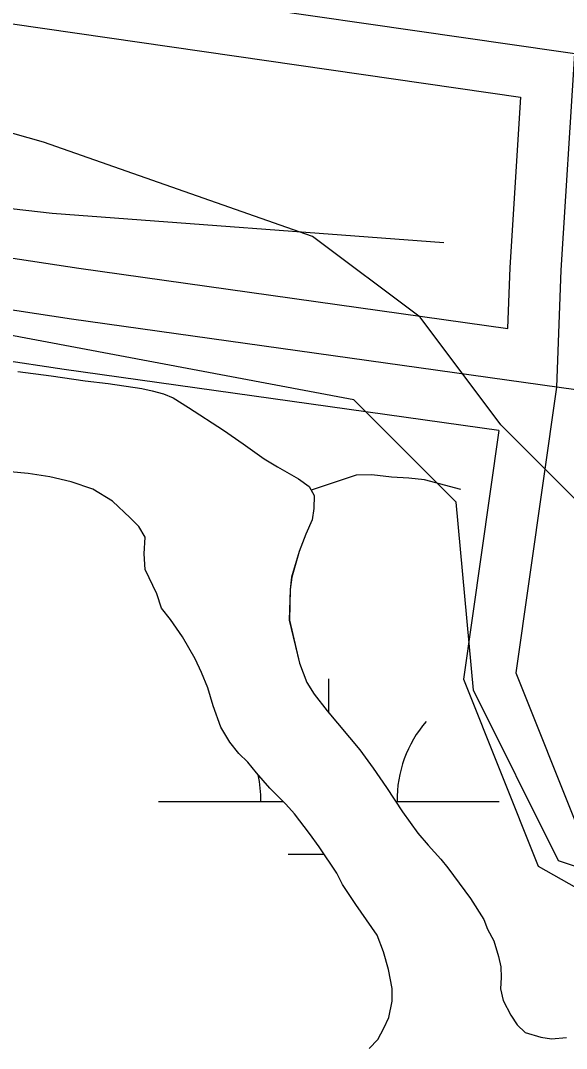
# Model space of a CAD drawing. Extents: x 3279314 to 3317160, y 734079 to 759431.
# Drawn here: x 3309437.8 to 3309598.1, y 756074.5 to 756376.4 of the extents above; entities that cross this region are included whole.
import ezdxf

# ---------------------------------------------------------------- set-up
doc = ezdxf.new("R2010")
doc.units = 0
for name, color, linetype in [('V-ROAD-CNTR', 7, 'Continuous'), ('V-SITE-VEGE', 7, 'Continuous'), ('V-TOPO-SHOR', 7, 'Continuous'), ('V-WETL-SWMP', 7, 'Continuous')]:
    doc.layers.add(name, color=color, linetype=linetype)

msp = doc.modelspace()

# ---------------------------------------------------------------- linework, layer by layer
at = {"layer": 'V-ROAD-CNTR'}
for points in [[(3307967.05, 757657.83), (3308002.78, 757598.59), (3308066.42, 757501.15), (3308114.19, 757422.61), (3308156.51, 757373.15), (3308216.49, 757309.86), (3308340.87, 757190.75), (3308459.25, 757080.8), (3308595.56, 756952.69), (3308669.08, 756880.14), (3308742.13, 756820.45), (3308896.01, 756698.02), (3309008.34, 756605.23), (3309118.32, 756515.17), (3309197.99, 756454.1), (3309273.43, 756424.52), (3309327.33, 756405.48), (3309435.43, 756375.36), (3309584.59, 756353.83)], [(3309580.83, 756285.84), (3309454.89, 756303.52), (3308954.55, 756379.72), (3308656.82, 756421.96), (3308094.24, 756506.01), (3307567.72, 756582.64), (3306992.15, 756663.11), (3306373.34, 756753.36), (3305484.27, 756879.78), (3304917.24, 756967.07), (3304347.59, 757047.14), (3303582.54, 757158.21), (3303505.23, 757169.78), (3303449.6, 757179.28), (3303406.91, 757198.42), (3303370.58, 757229), (3303319.73, 757265.64), (3303277.65, 757291.26), (3303242.8, 757309.16), (3303195.6, 757315.52), (3303162.05, 757304.15)], [(3309578.17, 756255.92), (3309450.54, 756273.83), (3308950.18, 756350.04), (3308652.5, 756392.27), (3308089.86, 756476.33), (3307563.48, 756552.94), (3306987.91, 756633.42), (3306369.07, 756723.67), (3305732.15, 756814.23)], [(3310097.19, 756398.87), (3310089.27, 756337.84), (3310075.65, 756301.33), (3310048.79, 756259.49), (3310018.32, 756242.41), (3309979.95, 756224.64), (3309933.05, 756219.56), (3309850.54, 756234.36), (3309728.62, 756249.95), (3309452.71, 756288.68), (3308952.37, 756364.88), (3308654.66, 756407.11)], [(3310097.19, 756398.87), (3310089.27, 756337.84), (3310075.65, 756301.33), (3310048.79, 756259.49), (3310018.32, 756242.41), (3309979.95, 756224.64), (3309933.05, 756219.56), (3309850.54, 756234.36), (3309728.62, 756249.95), (3309452.71, 756288.68), (3308952.37, 756364.88), (3308654.66, 756407.11)], [(3309438.53, 756390.07), (3309625.01, 756363.15), (3309761.3, 756334.7), (3309865.96, 756316.9), (3309925.47, 756311.63), (3309960.2, 756330.19), (3309976.6, 756356.8), (3309971.87, 756401.98)], [(3309438.53, 756390.07), (3309625.01, 756363.15), (3309761.3, 756334.7), (3309865.96, 756316.9), (3309925.47, 756311.63), (3309960.2, 756330.19), (3309976.6, 756356.8), (3309971.87, 756401.98)], [(3309600.43, 756366.7), (3309596.43, 756303.09), (3309595.12, 756268.69), (3309583.25, 756184.79), (3309601.7, 756138.5), (3309639.9, 756116.91), (3309716.19, 756095.68), (3309805.99, 756074.83), (3309851.61, 756060.35), (3309909.78, 756018.87), (3309973.38, 755986.89), (3310019.27, 755945.11), (3310059.63, 755888.99), (3310106, 755825.13), (3310157.11, 755760.8), (3310200.33, 755720.36), (3310263.07, 755692.67), (3310304.39, 755670.62), (3310346.95, 755653.12), (3310362.83, 755626.43), (3310384.86, 755553.78), (3310398.19, 755476.8)], [(3309600.43, 756366.7), (3309596.43, 756303.09), (3309595.12, 756268.69), (3309583.25, 756184.79), (3309601.7, 756138.5), (3309639.9, 756116.91), (3309716.19, 756095.68), (3309805.99, 756074.83), (3309851.61, 756060.35), (3309909.78, 756018.87), (3309973.38, 755986.89), (3310019.27, 755945.11), (3310059.63, 755888.99), (3310106, 755825.13), (3310157.11, 755760.8), (3310200.33, 755720.36), (3310263.07, 755692.67), (3310304.39, 755670.62), (3310346.95, 755653.12), (3310362.83, 755626.43), (3310384.86, 755553.78), (3310398.19, 755476.8)], [(3309584.59, 756353.83), (3309581.45, 756303.85), (3309580.77, 756285.9)], [(3309578.17, 756255.92), (3309567.83, 756182.94), (3309589.72, 756128.05), (3309634.11, 756102.95)]]:
    msp.add_lwpolyline(points, dxfattribs=at)
at = {"layer": 'V-SITE-VEGE'}
for p, q in [((3309535.65, 756264.97), (3309375.32, 756295.06)), ((3309437, 756273.32), (3309446.78, 756272.02)), ((3309446.78, 756272.02), (3309456.71, 756270.56)), ((3309456.71, 756270.56), (3309463.49, 756269.75)), ((3309463.49, 756269.75), (3309473.42, 756268.29)), ((3309473.42, 756268.29), (3309476.42, 756267.65)), ((3309476.42, 756267.65), (3309479.73, 756266.69)), ((3309479.73, 756266.69), (3309482.56, 756265.57)), ((3309482.56, 756265.57), (3309487.13, 756262.71)), ((3309565.71, 756234.88), (3309535.65, 756264.97)), ((3309487.13, 756262.71), (3309497.35, 756256.05)), ((3309497.35, 756256.05), (3309503.17, 756252.08)), ((3309503.17, 756252.08), (3309509.31, 756247.64)), ((3309509.31, 756247.64), (3309513.24, 756245.26)), ((3309440.04, 756243.34), (3309434.68, 756243.83)), ((3309446.35, 756242.37), (3309440.04, 756243.34)), ((3309513.24, 756245.26), (3309519.38, 756241.76)), ((3309452.65, 756240.92), (3309446.35, 756242.37)), ((3309458.95, 756238.69), (3309452.65, 756240.92)), ((3309519.38, 756241.76), (3309522.53, 756239.54)), ((3309522.53, 756239.54), (3309523.94, 756236.85)), ((3309464.78, 756235.2), (3309458.95, 756238.69)), ((3309523.94, 756236.85), (3309523.92, 756233.07)), ((3309469.96, 756230.28), (3309464.78, 756235.2)), ((3309570.73, 756179.72), (3309565.71, 756234.88)), ((3309523.92, 756233.07), (3309523.44, 756229.76)), ((3309472.48, 756227.75), (3309469.96, 756230.28)), ((3309474.36, 756224.59), (3309472.48, 756227.75)), ((3309523.44, 756229.76), (3309521.53, 756225.51)), ((3309474.02, 756219.7), (3309474.36, 756224.59)), ((3309521.53, 756225.51), (3309519.61, 756220.47)), ((3309474.32, 756215.12), (3309474.02, 756219.7)), ((3309519.61, 756220.47), (3309517.38, 756212.9)), ((3309477.76, 756208.01), (3309474.32, 756215.12)), ((3309517.38, 756212.9), (3309516.89, 756209.28)), ((3309516.89, 756209.28), (3309516.7, 756200.29)), ((3309479.17, 756203.75), (3309477.76, 756208.01)), ((3309481.83, 756200.43), (3309479.17, 756203.75)), ((3309485.28, 756195.36), (3309481.83, 756200.43)), ((3309516.7, 756200.29), (3309519.64, 756187.66)), ((3309489.04, 756188.88), (3309485.28, 756195.36)), ((3309490.92, 756184.93), (3309489.04, 756188.88)), ((3309519.64, 756187.66), (3309521.83, 756181.97)), ((3309492.79, 756180.35), (3309490.92, 756184.93)), ((3309494.35, 756175.14), (3309492.79, 756180.35)), ((3309521.83, 756181.97), (3309524.02, 756178.49)), ((3309595.77, 756129.58), (3309570.73, 756179.72)), ((3309524.02, 756178.49), (3309527.79, 756173.58)), ((3309496.54, 756168.82), (3309494.35, 756175.14)), ((3309527.79, 756173.58), (3309537.36, 756162.19)), ((3309499.2, 756164.39), (3309496.54, 756168.82)), ((3309501.87, 756161.07), (3309499.2, 756164.39)), ((3309504.54, 756158.53), (3309501.87, 756161.07)), ((3309537.36, 756162.19), (3309541.29, 756156.81)), ((3309507.05, 756155.37), (3309504.54, 756158.53)), ((3309510.98, 756150.94), (3309507.05, 756155.37)), ((3309541.29, 756156.81), (3309545.21, 756151.11)), ((3309515.69, 756146.18), (3309510.98, 756150.94)), ((3309545.21, 756151.11), (3309549.91, 756144)), ((3309518.2, 756143.33), (3309515.69, 756146.18)), ((3309522.6, 756137.64), (3309518.2, 756143.33)), ((3309549.91, 756144), (3309554.46, 756137.67)), ((3309525.42, 756133.68), (3309522.6, 756137.64)), ((3309554.46, 756137.67), (3309557.45, 756134.19)), ((3309557.45, 756134.19), (3309561.22, 756130.07)), ((3309530.6, 756125.94), (3309525.42, 756133.68)), ((3309561.22, 756130.07), (3309563.26, 756127.54)), ((3309655.9, 756109.52), (3309595.77, 756129.58)), ((3309532.32, 756122.61), (3309530.6, 756125.94)), ((3309563.26, 756127.54), (3309569.85, 756118.52)), ((3309536.24, 756116.76), (3309532.32, 756122.61)), ((3309542.51, 756107.75), (3309536.24, 756116.76)), ((3309569.85, 756118.52), (3309573.77, 756112.35)), ((3309573.77, 756112.35), (3309574.86, 756109.51)), ((3309544.39, 756102.85), (3309542.51, 756107.75)), ((3309574.86, 756109.51), (3309576.74, 756106.03)), ((3309576.74, 756106.03), (3309578.14, 756101.45)), ((3309545.79, 756097.64), (3309544.39, 756102.85)), ((3309578.14, 756101.45), (3309578.76, 756098.45)), ((3309546.87, 756092.11), (3309545.79, 756097.64)), ((3309578.76, 756098.45), (3309578.9, 756095.3)), ((3309578.9, 756095.3), (3309578.73, 756091.99)), ((3309546.85, 756088.33), (3309546.87, 756092.11)), ((3309578.73, 756091.99), (3309579.51, 756088.51)), ((3309579.51, 756088.51), (3309581.7, 756084.25)), ((3309545.89, 756083.6), (3309546.85, 756088.33)), ((3309544.46, 756080.45), (3309545.89, 756083.6)), ((3309581.7, 756084.25), (3309583.58, 756081.4)), ((3309542.71, 756077.14), (3309544.46, 756080.45)), ((3309583.58, 756081.4), (3309585.94, 756079.18)), ((3309540.18, 756074.47), (3309542.71, 756077.14)), ((3309585.94, 756079.18), (3309590.51, 756077.74)), ((3309590.51, 756077.74), (3309593.66, 756077.26)), ((3309593.66, 756077.26), (3309598.08, 756077.71))]:
    msp.add_line(p, q, dxfattribs=at)
at = {"layer": 'V-TOPO-SHOR'}
for points in [[(3309291.01, 756363.75), (3309368.79, 756337.27), (3309404.87, 756324.6), (3309447.08, 756319.78), (3309562.03, 756311.13)], [(3309567.04, 756238.64), (3309556.4, 756241.45), (3309551.8, 756241.99), (3309546.67, 756242.27), (3309540.89, 756242.95), (3309536.29, 756242.84), (3309523.13, 756238.4)]]:
    msp.add_lwpolyline(points, dxfattribs=at)
at = {"layer": 'V-WETL-SWMP'}
for p, q in [((3309444.46, 756340.64), (3309361.46, 756364.37)), ((3309444.46, 756340.64), (3309361.46, 756364.37)), ((3309523.5, 756312.96), (3309444.46, 756340.64)), ((3309523.5, 756312.96), (3309444.46, 756340.64)), ((3309555.11, 756289.24), (3309523.5, 756312.96)), ((3309555.11, 756289.24), (3309523.5, 756312.96)), ((3309578.82, 756257.6), (3309555.11, 756289.24)), ((3309578.82, 756257.6), (3309555.11, 756289.24)), ((3309437, 756273.32), (3309446.78, 756272.02)), ((3309437, 756273.32), (3309446.78, 756272.02)), ((3309446.78, 756272.02), (3309456.71, 756270.56)), ((3309446.78, 756272.02), (3309456.71, 756270.56)), ((3309456.71, 756270.56), (3309463.49, 756269.75)), ((3309456.71, 756270.56), (3309463.49, 756269.75)), ((3309463.49, 756269.75), (3309473.42, 756268.29)), ((3309463.49, 756269.75), (3309473.42, 756268.29)), ((3309473.42, 756268.29), (3309476.42, 756267.65)), ((3309473.42, 756268.29), (3309476.42, 756267.65)), ((3309476.42, 756267.65), (3309479.73, 756266.69)), ((3309476.42, 756267.65), (3309479.73, 756266.69)), ((3309479.73, 756266.69), (3309482.56, 756265.57)), ((3309479.73, 756266.69), (3309482.56, 756265.57)), ((3309482.56, 756265.57), (3309487.13, 756262.71)), ((3309482.56, 756265.57), (3309487.13, 756262.71)), ((3309487.13, 756262.71), (3309497.35, 756256.05)), ((3309487.13, 756262.71), (3309497.35, 756256.05)), ((3309602.54, 756233.88), (3309578.82, 756257.6)), ((3309602.54, 756233.88), (3309578.82, 756257.6)), ((3309497.35, 756256.05), (3309503.17, 756252.08)), ((3309497.35, 756256.05), (3309503.17, 756252.08)), ((3309503.17, 756252.08), (3309509.31, 756247.64)), ((3309503.17, 756252.08), (3309509.31, 756247.64)), ((3309509.31, 756247.64), (3309513.24, 756245.26)), ((3309509.31, 756247.64), (3309513.24, 756245.26)), ((3309440.04, 756243.34), (3309434.68, 756243.83)), ((3309440.04, 756243.34), (3309434.68, 756243.83)), ((3309446.35, 756242.37), (3309440.04, 756243.34)), ((3309446.35, 756242.37), (3309440.04, 756243.34)), ((3309513.24, 756245.26), (3309519.38, 756241.76)), ((3309513.24, 756245.26), (3309519.38, 756241.76)), ((3309452.65, 756240.92), (3309446.35, 756242.37)), ((3309452.65, 756240.92), (3309446.35, 756242.37)), ((3309458.95, 756238.69), (3309452.65, 756240.92)), ((3309458.95, 756238.69), (3309452.65, 756240.92)), ((3309519.38, 756241.76), (3309522.53, 756239.54)), ((3309519.38, 756241.76), (3309522.53, 756239.54)), ((3309522.53, 756239.54), (3309523.94, 756236.85)), ((3309522.53, 756239.54), (3309523.94, 756236.85)), ((3309464.77, 756235.2), (3309458.95, 756238.69)), ((3309464.77, 756235.2), (3309458.95, 756238.69)), ((3309523.94, 756236.85), (3309523.92, 756233.07)), ((3309523.94, 756236.85), (3309523.92, 756233.07)), ((3309469.96, 756230.29), (3309464.77, 756235.2)), ((3309469.96, 756230.29), (3309464.77, 756235.2)), ((3309523.92, 756233.07), (3309523.44, 756229.76)), ((3309523.92, 756233.07), (3309523.44, 756229.76)), ((3309472.48, 756227.75), (3309469.96, 756230.29)), ((3309472.48, 756227.75), (3309469.96, 756230.29)), ((3309474.36, 756224.59), (3309472.48, 756227.75)), ((3309474.36, 756224.59), (3309472.48, 756227.75)), ((3309523.44, 756229.76), (3309521.52, 756225.51)), ((3309523.44, 756229.76), (3309521.52, 756225.51)), ((3309474.02, 756219.7), (3309474.36, 756224.59)), ((3309474.02, 756219.7), (3309474.36, 756224.59)), ((3309521.52, 756225.51), (3309519.61, 756220.47)), ((3309521.52, 756225.51), (3309519.61, 756220.47)), ((3309474.32, 756215.12), (3309474.02, 756219.7)), ((3309474.32, 756215.12), (3309474.02, 756219.7)), ((3309519.61, 756220.47), (3309517.37, 756212.9)), ((3309519.61, 756220.47), (3309517.37, 756212.9)), ((3309477.76, 756208.01), (3309474.32, 756215.12)), ((3309477.76, 756208.01), (3309474.32, 756215.12)), ((3309517.37, 756212.9), (3309516.89, 756209.28)), ((3309517.37, 756212.9), (3309516.89, 756209.28)), ((3309516.89, 756209.28), (3309516.69, 756200.29)), ((3309516.89, 756209.28), (3309516.69, 756200.29)), ((3309479.16, 756203.75), (3309477.76, 756208.01)), ((3309479.16, 756203.75), (3309477.76, 756208.01)), ((3309481.83, 756200.43), (3309479.16, 756203.75)), ((3309481.83, 756200.43), (3309479.16, 756203.75)), ((3309485.28, 756195.36), (3309481.83, 756200.43)), ((3309485.28, 756195.36), (3309481.83, 756200.43)), ((3309516.69, 756200.29), (3309519.64, 756187.66)), ((3309516.69, 756200.29), (3309519.64, 756187.66)), ((3309489.04, 756188.88), (3309485.28, 756195.36)), ((3309489.04, 756188.88), (3309485.28, 756195.36)), ((3309490.92, 756184.93), (3309489.04, 756188.88)), ((3309490.92, 756184.93), (3309489.04, 756188.88)), ((3309519.64, 756187.66), (3309521.83, 756181.97)), ((3309519.64, 756187.66), (3309521.83, 756181.97)), ((3309492.79, 756180.35), (3309490.92, 756184.93)), ((3309492.79, 756180.35), (3309490.92, 756184.93)), ((3309528.31, 756172.96), (3309528.31, 756182.98)), ((3309494.35, 756175.14), (3309492.79, 756180.35)), ((3309494.35, 756175.14), (3309492.79, 756180.35)), ((3309521.83, 756181.97), (3309524.02, 756178.49)), ((3309521.83, 756181.97), (3309524.02, 756178.49)), ((3309524.02, 756178.49), (3309527.79, 756173.58)), ((3309524.02, 756178.49), (3309527.79, 756173.58)), ((3309496.54, 756168.82), (3309494.35, 756175.14)), ((3309496.54, 756168.82), (3309494.35, 756175.14)), ((3309527.79, 756173.58), (3309537.37, 756162.19)), ((3309527.79, 756173.58), (3309537.37, 756162.19)), ((3309499.2, 756164.39), (3309496.54, 756168.82)), ((3309499.2, 756164.39), (3309496.54, 756168.82)), ((3309501.87, 756161.07), (3309499.2, 756164.39)), ((3309501.87, 756161.07), (3309499.2, 756164.39)), ((3309504.54, 756158.53), (3309501.87, 756161.07)), ((3309504.54, 756158.53), (3309501.87, 756161.07)), ((3309537.37, 756162.19), (3309541.29, 756156.81)), ((3309537.37, 756162.19), (3309541.29, 756156.81)), ((3309507.05, 756155.37), (3309504.54, 756158.53)), ((3309507.05, 756155.37), (3309504.54, 756158.53)), ((3309510.98, 756150.94), (3309507.05, 756155.37)), ((3309510.98, 756150.94), (3309507.05, 756155.37)), ((3309541.29, 756156.81), (3309545.21, 756151.12)), ((3309541.29, 756156.81), (3309545.21, 756151.12)), ((3309515.69, 756146.18), (3309510.98, 756150.94)), ((3309515.69, 756146.18), (3309510.98, 756150.94)), ((3309545.21, 756151.12), (3309549.91, 756144)), ((3309545.21, 756151.12), (3309549.91, 756144)), ((3309478.32, 756146.95), (3309514.91, 756146.97)), ((3309518.2, 756143.33), (3309515.69, 756146.18)), ((3309518.2, 756143.33), (3309515.69, 756146.18)), ((3309547.94, 756146.99), (3309578.32, 756147)), ((3309522.6, 756137.64), (3309518.2, 756143.33)), ((3309522.6, 756137.64), (3309518.2, 756143.33)), ((3309549.91, 756144), (3309554.46, 756137.67)), ((3309549.91, 756144), (3309554.46, 756137.67)), ((3309525.42, 756133.68), (3309522.6, 756137.64)), ((3309525.42, 756133.68), (3309522.6, 756137.64)), ((3309554.46, 756137.67), (3309557.45, 756134.19)), ((3309554.46, 756137.67), (3309557.45, 756134.19)), ((3309557.45, 756134.19), (3309561.22, 756130.07)), ((3309557.45, 756134.19), (3309561.22, 756130.07)), ((3309516.33, 756131.54), (3309526.85, 756131.55)), ((3309530.6, 756125.93), (3309525.42, 756133.68)), ((3309530.6, 756125.93), (3309525.42, 756133.68)), ((3309561.22, 756130.07), (3309563.26, 756127.54)), ((3309561.22, 756130.07), (3309563.26, 756127.54)), ((3309532.32, 756122.61), (3309530.6, 756125.93)), ((3309532.32, 756122.61), (3309530.6, 756125.93)), ((3309563.26, 756127.54), (3309569.85, 756118.52)), ((3309563.26, 756127.54), (3309569.85, 756118.52)), ((3309536.24, 756116.76), (3309532.32, 756122.61)), ((3309536.24, 756116.76), (3309532.32, 756122.61)), ((3309542.51, 756107.75), (3309536.24, 756116.76)), ((3309542.51, 756107.75), (3309536.24, 756116.76)), ((3309569.85, 756118.52), (3309573.77, 756112.35)), ((3309569.85, 756118.52), (3309573.77, 756112.35)), ((3309573.77, 756112.35), (3309574.86, 756109.51)), ((3309573.77, 756112.35), (3309574.86, 756109.51)), ((3309544.39, 756102.85), (3309542.51, 756107.75)), ((3309544.39, 756102.85), (3309542.51, 756107.75)), ((3309574.86, 756109.51), (3309576.74, 756106.03)), ((3309574.86, 756109.51), (3309576.74, 756106.03)), ((3309576.74, 756106.03), (3309578.14, 756101.45)), ((3309576.74, 756106.03), (3309578.14, 756101.45)), ((3309545.79, 756097.64), (3309544.39, 756102.85)), ((3309545.79, 756097.64), (3309544.39, 756102.85)), ((3309578.14, 756101.45), (3309578.76, 756098.45)), ((3309578.14, 756101.45), (3309578.76, 756098.45)), ((3309546.87, 756092.11), (3309545.79, 756097.64)), ((3309546.87, 756092.11), (3309545.79, 756097.64)), ((3309578.76, 756098.45), (3309578.9, 756095.3)), ((3309578.76, 756098.45), (3309578.9, 756095.3)), ((3309578.9, 756095.3), (3309578.73, 756091.99)), ((3309578.9, 756095.3), (3309578.73, 756091.99)), ((3309546.85, 756088.33), (3309546.87, 756092.11)), ((3309546.85, 756088.33), (3309546.87, 756092.11)), ((3309578.73, 756091.99), (3309579.51, 756088.51)), ((3309578.73, 756091.99), (3309579.51, 756088.51)), ((3309579.51, 756088.51), (3309581.7, 756084.24)), ((3309579.51, 756088.51), (3309581.7, 756084.24)), ((3309545.89, 756083.6), (3309546.85, 756088.33)), ((3309545.89, 756083.6), (3309546.85, 756088.33)), ((3309544.46, 756080.45), (3309545.89, 756083.6)), ((3309544.46, 756080.45), (3309545.89, 756083.6)), ((3309581.7, 756084.24), (3309583.58, 756081.4)), ((3309581.7, 756084.24), (3309583.58, 756081.4)), ((3309542.71, 756077.14), (3309544.46, 756080.45)), ((3309542.71, 756077.14), (3309544.46, 756080.45)), ((3309583.58, 756081.4), (3309585.94, 756079.18)), ((3309583.58, 756081.4), (3309585.94, 756079.18)), ((3309540.17, 756074.47), (3309542.71, 756077.14)), ((3309540.17, 756074.47), (3309542.71, 756077.14)), ((3309585.94, 756079.18), (3309590.51, 756077.74)), ((3309585.94, 756079.18), (3309590.51, 756077.74)), ((3309590.51, 756077.74), (3309593.66, 756077.26)), ((3309590.51, 756077.74), (3309593.66, 756077.26)), ((3309593.66, 756077.26), (3309598.08, 756077.71)), ((3309593.66, 756077.26), (3309598.08, 756077.71))]:
    msp.add_line(p, q, dxfattribs=at)
for centre, start, end in [((3309583.57, 756147.48), 139.2573, 180.801), ((3309473.08, 756147.42), 359.2573, 12.0995)]:
    msp.add_arc(centre, 35.25, start, end, dxfattribs=at)

doc.saveas('drawing.dxf')
